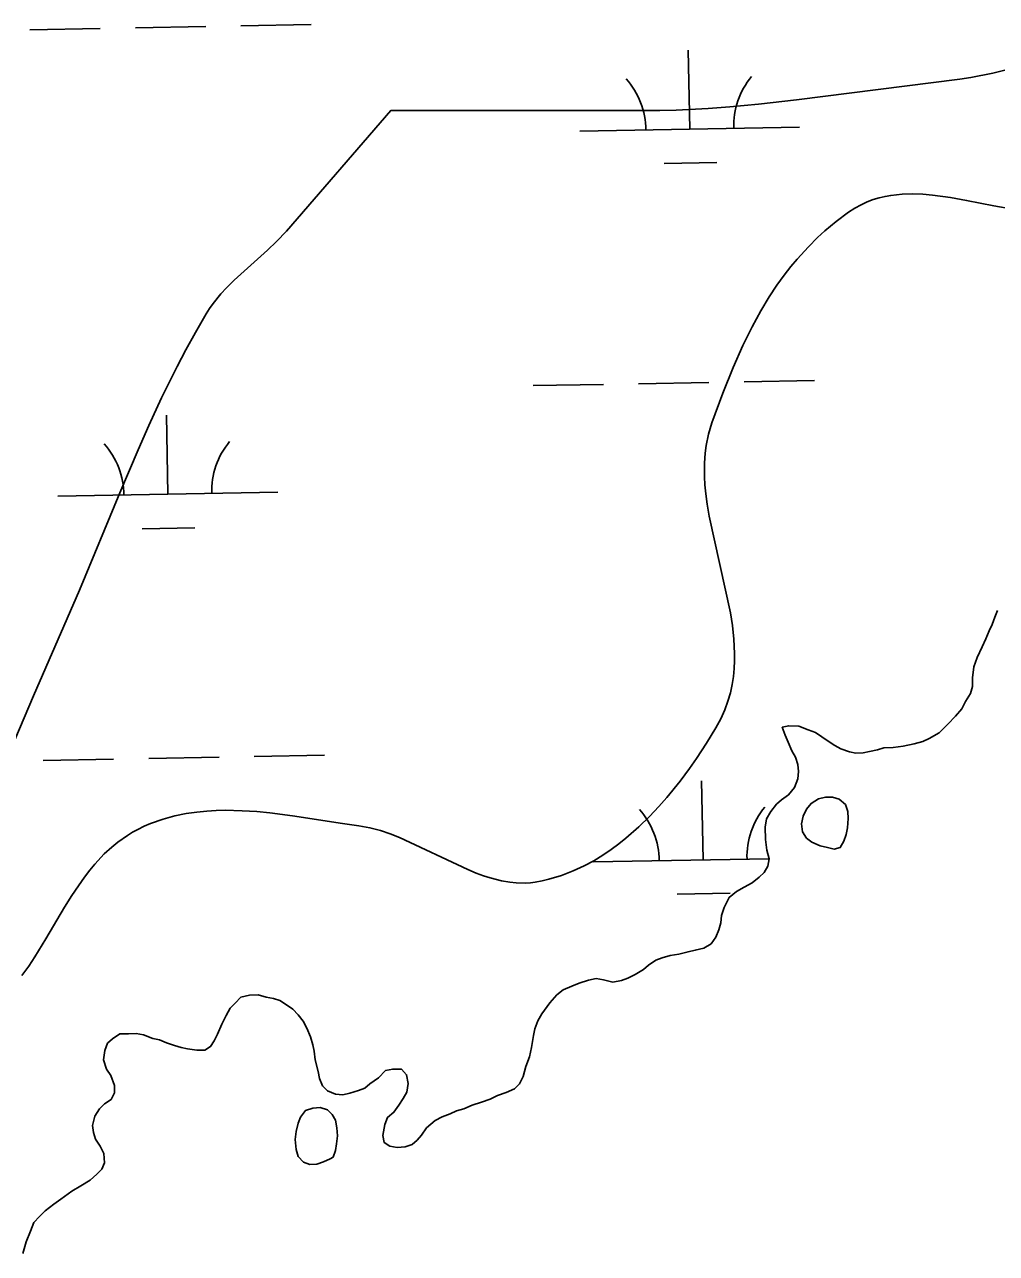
# Model space of a CAD drawing. Extents: x 3925854 to 3964121, y 224593 to 250589.
# Drawn here: x 3945183 to 3945625, y 232155 to 232714 of the extents above; entities that cross this region are included whole.
import ezdxf

# ---------------------------------------------------------------- set-up
doc = ezdxf.new("R2010")
doc.units = 0
for name, color, linetype in [('V-SITE-VEGE', 7, 'Continuous'), ('V-TOPO-SHOR', 7, 'Continuous'), ('V-WETL-SWMP', 7, 'Continuous')]:
    doc.layers.add(name, color=color, linetype=linetype)

msp = doc.modelspace()

# ---------------------------------------------------------------- linework, layer by layer
at = {"layer": 'V-SITE-VEGE'}
for points in [[(3945176.129, 232383.536), (3945186.852, 232408.587), (3945207.73, 232456.625), (3945226.037, 232500.901), (3945234.327, 232520.484), (3945239.24, 232531.598), (3945245.075, 232544.214), (3945252.114, 232558.48), (3945256.063, 232566.015), (3945260.441, 232573.983), (3945265.322, 232582.407), (3945266.843, 232584.807), (3945268.478, 232587.115), (3945272.029, 232591.492), (3945274.574, 232594.259), (3945278.14, 232597.802), (3945293.197, 232611.318), (3945297.369, 232615.3), (3945301.856, 232620.092), (3945349.349, 232674.913), (3945464.424, 232674.915), (3945471.778, 232674.985), (3945479.125, 232675.183), (3945493.801, 232675.933), (3945503.574, 232676.658), (3945516.591, 232677.858), (3945533.933, 232679.787), (3945608.263, 232689.267), (3945613.271, 232690.056), (3945623.246, 232692.014)], [(3945623.246, 232692.014), (3945629.876, 232693.566)], [(3945632.379, 232630.033), (3945623.797, 232631.542), (3945611.294, 232634.023), (3945604.075, 232635.327), (3945595.834, 232636.464), (3945591.464, 232636.837), (3945586.837, 232637.005), (3945581.957, 232636.875), (3945576.831, 232636.325), (3945574.221, 232635.854), (3945571.559, 232635.221), (3945568.848, 232634.404), (3945566.089, 232633.371), (3945563.287, 232632.095), (3945560.451, 232630.537), (3945557.586, 232628.659), (3945552.042, 232624.483), (3945546.84, 232620.117), (3945543.553, 232617.108), (3945539.385, 232612.979), (3945534.189, 232607.274), (3945531.396, 232603.921), (3945528.35, 232600.005), (3945525.051, 232595.432), (3945521.506, 232590.085), (3945517.719, 232583.824), (3945513.711, 232576.498), (3945509.492, 232567.93), (3945505.069, 232557.917), (3945500.424, 232546.251), (3945495.48, 232532.722), (3945494.651, 232530.187), (3945493.942, 232527.637), (3945492.879, 232522.497), (3945492.414, 232519.04), (3945492.07, 232514.401), (3945492.056, 232508.161), (3945492.25, 232504.571), (3945492.629, 232500.45), (3945493.246, 232495.715), (3945494.157, 232490.282), (3945503.897, 232446.379), (3945504.804, 232440.546), (3945505.478, 232434.349), (3945505.796, 232427.775), (3945505.769, 232424.4), (3945505.591, 232420.928), (3945505.237, 232417.363), (3945504.671, 232413.703), (3945503.86, 232409.945), (3945502.767, 232406.09), (3945501.345, 232402.142), (3945499.543, 232398.095), (3945497.307, 232393.958), (3945492.99, 232386.911), (3945488.453, 232380.011), (3945485.31, 232375.514), (3945480.968, 232369.673), (3945474.92, 232362.208), (3945471.336, 232358.13), (3945467.123, 232353.66), (3945462.163, 232348.824), (3945456.304, 232343.69), (3945453.099, 232341.134), (3945449.617, 232338.564), (3945445.836, 232336.002), (3945441.724, 232333.487), (3945437.251, 232331.064), (3945432.385, 232328.795), (3945427.081, 232326.747), (3945421.301, 232325.012), (3945418.27, 232324.31), (3945415.106, 232323.722), (3945412.939, 232323.437), (3945410.771, 232323.286), (3945406.429, 232323.347), (3945403.533, 232323.64)], [(3945403.533, 232323.64), (3945399.668, 232324.31), (3945394.509, 232325.639), (3945391.56, 232326.595), (3945388.185, 232327.836), (3945384.325, 232329.419), (3945353.242, 232344.077), (3945349.066, 232345.711), (3945344.606, 232347.219), (3945339.834, 232348.499), (3945334.734, 232349.418), (3945327.36, 232350.452), (3945304.588, 232353.922), (3945294.289, 232355.224), (3945288.39, 232355.8), (3945281.654, 232356.24), (3945273.987, 232356.404), (3945269.919, 232356.316), (3945265.602, 232356.07), (3945261.029, 232355.622), (3945256.19, 232354.909), (3945251.084, 232353.856), (3945245.71, 232352.378), (3945240.072, 232350.356), (3945237.198, 232349.121), (3945234.27, 232347.704), (3945231.861, 232346.397), (3945229.545, 232344.995), (3945225.179, 232341.927), (3945222.445, 232339.698), (3945219.004, 232336.524), (3945214.738, 232331.963), (3945212.444, 232329.213), (3945209.933, 232325.956), (3945207.189, 232322.108), (3945204.189, 232317.576), (3945200.887, 232312.267), (3945192.364, 232297.843), (3945187.375, 232289.735), (3945184.594, 232285.537), (3945181.491, 232281.199)]]:
    msp.add_lwpolyline(points, dxfattribs=at)
at = {"layer": 'V-TOPO-SHOR'}
for points in [[(3945625.448, 232447.298), (3945624.168, 232444.339), (3945622.892, 232441.052), (3945621.612, 232438.092), (3945620.013, 232434.476), (3945618.411, 232430.857), (3945616.171, 232425.923), (3945614.577, 232421.651), (3945613.971, 232416.736), (3945614.012, 232412.806), (3945613.064, 232409.523), (3945610.809, 232405.9), (3945609.203, 232402.609), (3945606.291, 232399.305), (3945602.726, 232395.668), (3945598.838, 232391.699), (3945594.282, 232389.035), (3945591.349, 232387.695), (3945587.429, 232386.673), (3945582.53, 232385.641), (3945577.953, 232384.941), (3945573.697, 232384.898), (3945570.76, 232383.886), (3945567.166, 232383.194), (3945564.227, 232382.51), (3945560.955, 232382.477), (3945558.001, 232383.102), (3945554.061, 232384.371), (3945551.423, 232385.981), (3945548.789, 232387.593), (3945545.492, 232389.85), (3945542.527, 232391.783), (3945539.24, 232393.061), (3945534.967, 232394.654), (3945530.382, 232394.935), (3945527.441, 232394.251), (3945528.787, 232390.663), (3945530.128, 232387.402), (3945531.805, 232383.491), (3945533.472, 232380.562), (3945534.488, 232377.298), (3945534.849, 232374.029), (3945534.554, 232370.75), (3945532.956, 232366.806), (3945530.372, 232363.506), (3945527.122, 232361.182), (3945524.848, 232359.193), (3945522.264, 232355.894), (3945520.332, 232352.601), (3945519.718, 232348.665), (3945519.773, 232343.1), (3945520.478, 232338.197), (3945521.5, 232334.277), (3945520.879, 232330.998), (3945519.272, 232328.035), (3945517, 232326.048), (3945513.752, 232323.396), (3945510.172, 232321.395), (3945506.59, 232319.395), (3945503.344, 232316.742), (3945501.1, 232312.136), (3945499.826, 232308.524), (3945499.533, 232305.247), (3945498.583, 232301.962), (3945497.307, 232298.675), (3945495.046, 232295.705), (3945491.792, 232293.708), (3945487.874, 232292.687), (3945484.605, 232291.998), (3945480.36, 232290.974), (3945476.438, 232290.278), (3945472.848, 232289.26), (3945469.911, 232288.249), (3945466.66, 232285.924), (3945464.389, 232283.937), (3945460.484, 232281.607), (3945457.227, 232279.936), (3945454.291, 232278.924), (3945450.369, 232278.23), (3945446.105, 232279.168), (3945442.824, 232279.79), (3945439.23, 232279.098), (3945434.986, 232277.746), (3945431.726, 232276.405), (3945427.814, 232274.728), (3945424.892, 232272.405), (3945421.656, 232268.772), (3945418.102, 232263.824), (3945416.171, 232260.533), (3945414.899, 232256.916)], [(3945551.089, 232338.676), (3945547.97, 232339.465), (3945544.687, 232340.249), (3945540.907, 232341.847), (3945538.433, 232343.786), (3945536.604, 232346.551), (3945536.237, 232350.311), (3945537.022, 232353.758), (3945538.463, 232356.883), (3945540.565, 232359.523), (3945543.981, 232361.686), (3945547.083, 232362.372), (3945550.356, 232362.405), (3945553.313, 232361.452), (3945556.283, 232359.027), (3945557.299, 232355.927), (3945557.495, 232352.656), (3945557.211, 232348.396), (3945556.586, 232345.443), (3945555.472, 232342.322), (3945553.862, 232339.522), (3945551.089, 232338.676)], [(3945414.899, 232256.916), (3945414.275, 232253.965), (3945413.349, 232248.388), (3945412.411, 232244.124), (3945410.816, 232239.852), (3945409.552, 232235.254), (3945407.948, 232231.965), (3945405.681, 232229.651), (3945401.77, 232227.974), (3945397.854, 232226.624), (3945394.598, 232224.955), (3945390.682, 232223.605), (3945386.44, 232222.254), (3945382.529, 232220.576), (3945379.264, 232219.563), (3945376.331, 232218.221), (3945372.743, 232216.876), (3945369.487, 232215.207), (3945365.592, 232211.893), (3945363.333, 232208.596), (3945361.391, 232206.286), (3945359.12, 232204.299), (3945355.858, 232203.281), (3945352.259, 232202.919), (3945348.978, 232203.539), (3945346.345, 232205.151), (3945345.656, 232208.417), (3945346.588, 232213.339), (3945347.864, 232216.626), (3945350.789, 232218.946), (3945353.046, 232222.244), (3945354.981, 232225.209), (3945356.587, 232228.17), (3945357.201, 232232.107), (3945356.509, 232236.029), (3945354.19, 232238.623), (3945350.262, 232238.585), (3945346.996, 232237.896), (3945343.754, 232234.589), (3945339.852, 232231.931), (3945337.581, 232229.944), (3945334.644, 232228.932), (3945330.731, 232227.583), (3945327.462, 232226.895), (3945324.185, 232227.189), (3945320.568, 232228.789), (3945318.254, 232231.056), (3945316.911, 232234.319), (3945316.223, 232237.585), (3945314.861, 232242.81), (3945314.494, 232246.734), (3945313.808, 232249.674), (3945312.79, 232253.265), (3945311.115, 232257.176), (3945309.444, 232260.433), (3945307.123, 232263.355), (3945304.805, 232265.952), (3945301.508, 232268.211), (3945298.874, 232269.821), (3945295.917, 232270.773), (3945292.636, 232271.393), (3945289.025, 232272.34), (3945285.097, 232272.301), (3945281.179, 232271.279), (3945278.587, 232268.633), (3945276.317, 232266.319), (3945274.386, 232263.025), (3945272.463, 232259.077), (3945270.544, 232254.475), (3945268.938, 232251.512), (3945267.329, 232248.876), (3945264.726, 232247.213), (3945261.123, 232247.176), (3945256.861, 232247.788), (3945253.908, 232248.413), (3945250.953, 232249.365), (3945247.338, 232250.637), (3945244.051, 232251.915), (3945241.1, 232252.54), (3945236.828, 232254.133), (3945233.547, 232254.753), (3945229.947, 232254.719), (3945226.018, 232254.678), (3945222.766, 232252.353), (3945220.495, 232250.367), (3945219.219, 232247.08), (3945218.609, 232242.818), (3945219.96, 232238.574), (3945221.953, 232235.648), (3945223.639, 232231.083), (3945223.671, 232227.808), (3945222.064, 232224.844), (3945219.137, 232222.852), (3945216.868, 232220.538), (3945214.611, 232217.24), (3945213.671, 232212.974), (3945214.032, 232209.704), (3945215.043, 232206.769), (3945217.04, 232203.515), (3945218.711, 232200.256), (3945219.082, 232196.005)], [(3945321.705, 232197.704), (3945318.772, 232196.365), (3945315.672, 232195.351), (3945312.563, 232195.157), (3945309.606, 232196.273), (3945307.123, 232198.866), (3945306.273, 232201.968), (3945305.901, 232206.548), (3945306.355, 232210.154), (3945307.136, 232213.927), (3945308.254, 232216.72), (3945310.515, 232219.69), (3945313.939, 232220.871), (3945317.212, 232221.068), (3945320.497, 232220.118), (3945322.645, 232218.012), (3945324.144, 232215.407), (3945324.836, 232211.813), (3945325.035, 232208.215), (3945324.58, 232204.608), (3945324.122, 232201.493), (3945323.169, 232198.538), (3945321.705, 232197.704)], [(3945219.082, 232196.005), (3945217.802, 232193.045), (3945215.535, 232190.731), (3945212.614, 232188.083), (3945208.385, 232185.42), (3945204.154, 232183.086), (3945199.28, 232179.434), (3945196.028, 232177.11), (3945192.13, 232174.124), (3945189.537, 232171.48), (3945186.945, 232168.834), (3945185.347, 232164.889), (3945183.434, 232159.958), (3945181.849, 232154.705)]]:
    msp.add_lwpolyline(points, dxfattribs=at)
at = {"layer": 'V-WETL-SWMP'}
for p, q in [((3945185.183, 232711.753), (3945217.178, 232712.335)), ((3945233.175, 232712.626), (3945265.17, 232713.208)), ((3945281.168, 232713.498), (3945313.162, 232714.08)), ((3945485.372, 232666.461), (3945484.718, 232702.455)), ((3945435.381, 232665.552), (3945535.364, 232667.37)), ((3945473.655, 232650.815), (3945497.651, 232651.251)), ((3945414.075, 232549.714), (3945446.07, 232550.295)), ((3945462.067, 232550.586), (3945494.062, 232551.168)), ((3945510.059, 232551.459), (3945542.054, 232552.041)), ((3945247.883, 232500.254), (3945247.228, 232536.248)), ((3945197.891, 232499.345), (3945297.875, 232501.163)), ((3945236.165, 232484.607), (3945260.161, 232485.044)), ((3945191.231, 232379.133), (3945223.226, 232379.715)), ((3945239.223, 232380.006), (3945271.218, 232380.588)), ((3945287.216, 232380.878), (3945319.21, 232381.46)), ((3945491.42, 232333.841), (3945490.766, 232369.835)), ((3945441.429, 232332.932), (3945521.471, 232334.388)), ((3945479.703, 232318.195), (3945503.699, 232318.631))]:
    msp.add_line(p, q, dxfattribs=at)
for points in [[(3945625.448, 232447.298), (3945624.169, 232444.339), (3945622.893, 232441.052), (3945621.613, 232438.092), (3945620.013, 232434.475), (3945618.412, 232430.857), (3945616.17, 232425.924), (3945614.577, 232421.652), (3945613.972, 232416.735), (3945614.012, 232412.806), (3945613.063, 232409.523), (3945610.808, 232405.899), (3945609.204, 232402.609), (3945606.291, 232399.305), (3945602.726, 232395.668), (3945598.838, 232391.7), (3945594.281, 232389.034), (3945591.348, 232387.695), (3945587.43, 232386.673), (3945582.53, 232385.642), (3945577.953, 232384.941), (3945573.698, 232384.897), (3945570.761, 232383.886), (3945567.167, 232383.194), (3945564.228, 232382.51), (3945560.954, 232382.477), (3945558.001, 232383.102), (3945554.06, 232384.371), (3945551.424, 232385.982), (3945548.789, 232387.592), (3945545.492, 232389.85), (3945542.526, 232391.784), (3945539.239, 232393.061), (3945534.967, 232394.654), (3945530.381, 232394.935), (3945527.441, 232394.251), (3945528.787, 232390.663), (3945530.129, 232387.403), (3945531.806, 232383.491), (3945533.473, 232380.562), (3945534.488, 232377.298), (3945534.848, 232374.028), (3945534.554, 232370.751), (3945532.957, 232366.806), (3945530.371, 232363.506), (3945527.121, 232361.181), (3945524.849, 232359.194), (3945522.264, 232355.894), (3945520.333, 232352.6), (3945519.718, 232348.665), (3945519.774, 232343.1), (3945520.478, 232338.197), (3945521.5, 232334.278)], [(3945521.5, 232334.278), (3945520.879, 232330.998), (3945519.272, 232328.035), (3945517, 232326.048), (3945513.753, 232323.396), (3945510.172, 232321.395), (3945506.591, 232319.395), (3945503.344, 232316.743), (3945501.099, 232312.137), (3945499.826, 232308.523), (3945499.532, 232305.246), (3945498.583, 232301.962), (3945497.306, 232298.675), (3945495.045, 232295.706), (3945491.791, 232293.709), (3945487.873, 232292.687), (3945484.606, 232291.999), (3945480.36, 232290.974), (3945476.438, 232290.279), (3945472.847, 232289.261), (3945469.911, 232288.249), (3945466.661, 232285.924), (3945464.389, 232283.937), (3945460.484, 232281.606), (3945457.227, 232279.936), (3945454.291, 232278.924), (3945450.369, 232278.229), (3945446.104, 232279.168), (3945442.823, 232279.79), (3945439.229, 232279.099), (3945434.987, 232277.746), (3945431.726, 232276.404), (3945427.815, 232274.727), (3945424.892, 232272.406), (3945421.655, 232268.772), (3945418.103, 232263.825), (3945416.172, 232260.532), (3945414.899, 232256.917), (3945414.274, 232253.964), (3945413.349, 232248.389), (3945412.41, 232244.124), (3945410.816, 232239.852), (3945409.553, 232235.255), (3945407.949, 232231.965), (3945405.681, 232229.651), (3945401.769, 232227.974), (3945397.854, 232226.625), (3945394.597, 232224.955), (3945390.682, 232223.606), (3945386.44, 232222.253), (3945382.528, 232220.577), (3945379.265, 232219.562), (3945376.332, 232218.222), (3945372.744, 232216.876), (3945369.487, 232215.206), (3945365.592, 232211.893), (3945363.333, 232208.596), (3945361.392, 232206.285), (3945359.121, 232204.298), (3945355.857, 232203.282), (3945352.26, 232202.919), (3945348.979, 232203.54), (3945346.344, 232205.15), (3945345.656, 232208.417), (3945346.588, 232213.338), (3945347.865, 232216.625), (3945350.788, 232218.946), (3945353.046, 232222.243), (3945354.98, 232225.209), (3945356.587, 232228.171), (3945357.202, 232232.106), (3945356.508, 232236.028), (3945354.19, 232238.624), (3945350.262, 232238.584), (3945346.995, 232237.896), (3945343.754, 232234.589), (3945339.852, 232231.931), (3945337.581, 232229.943), (3945334.645, 232228.932), (3945330.73, 232227.582), (3945327.463, 232226.894), (3945324.186, 232227.189), (3945320.568, 232228.789), (3945318.254, 232231.057), (3945316.911, 232234.318), (3945316.223, 232237.585), (3945314.861, 232242.809), (3945314.494, 232246.734), (3945313.809, 232249.674), (3945312.791, 232253.265), (3945311.114, 232257.176), (3945309.444, 232260.433), (3945307.123, 232263.356), (3945304.805, 232265.952), (3945301.508, 232268.21), (3945298.873, 232269.821), (3945295.916, 232270.773), (3945292.636, 232271.394), (3945289.025, 232272.34), (3945285.097, 232272.3), (3945281.179, 232271.278)], [(3945281.179, 232271.278), (3945278.586, 232268.633), (3945276.318, 232266.318), (3945274.387, 232263.025), (3945272.463, 232259.077), (3945270.545, 232254.474), (3945268.938, 232251.511), (3945267.328, 232248.876), (3945264.725, 232247.212), (3945261.124, 232247.176), (3945256.862, 232247.788), (3945253.909, 232248.412), (3945250.953, 232249.365), (3945247.339, 232250.638), (3945244.052, 232251.914), (3945241.099, 232252.539), (3945236.827, 232254.133), (3945233.547, 232254.754), (3945229.946, 232254.718), (3945226.018, 232254.678), (3945222.767, 232252.353), (3945220.496, 232250.366), (3945219.219, 232247.079), (3945218.608, 232242.817), (3945219.96, 232238.575), (3945221.954, 232235.648), (3945223.638, 232231.082), (3945223.671, 232227.808), (3945222.064, 232224.845), (3945219.137, 232222.851), (3945216.869, 232220.537), (3945214.611, 232217.24), (3945213.672, 232212.974), (3945214.032, 232209.704), (3945215.044, 232206.768), (3945217.041, 232203.514), (3945218.711, 232200.257), (3945219.082, 232196.005), (3945217.802, 232193.045), (3945215.534, 232190.731), (3945212.614, 232188.082), (3945208.385, 232185.42), (3945204.153, 232183.086), (3945199.279, 232179.435), (3945196.028, 232177.11), (3945192.13, 232174.124), (3945189.537, 232171.479), (3945186.945, 232168.834), (3945185.348, 232164.889), (3945183.434, 232159.958), (3945181.85, 232154.704)]]:
    msp.add_lwpolyline(points, dxfattribs=at)
for points in [[(3945551.089, 232338.677), (3945547.97, 232339.464), (3945544.688, 232340.249), (3945540.907, 232341.847), (3945538.432, 232343.787), (3945536.604, 232346.551), (3945536.238, 232350.312), (3945537.022, 232353.758), (3945538.463, 232356.883), (3945540.565, 232359.523), (3945543.98, 232361.686), (3945547.084, 232362.372), (3945550.357, 232362.405), (3945553.313, 232361.453), (3945556.284, 232359.027), (3945557.298, 232355.927), (3945557.495, 232352.656), (3945557.211, 232348.397), (3945556.586, 232345.444), (3945555.471, 232342.322), (3945553.863, 232339.523)], [(3945321.705, 232197.704), (3945318.772, 232196.365), (3945315.672, 232195.352), (3945312.563, 232195.156), (3945309.606, 232196.272), (3945307.124, 232198.866), (3945306.274, 232201.968), (3945305.9, 232206.548), (3945306.355, 232210.154), (3945307.135, 232213.926), (3945308.253, 232216.721), (3945310.515, 232219.69), (3945313.94, 232220.871), (3945317.212, 232221.067), (3945320.496, 232220.118), (3945322.645, 232218.012), (3945324.145, 232215.408), (3945324.836, 232211.814), (3945325.036, 232208.215), (3945324.581, 232204.609), (3945324.122, 232201.494), (3945323.169, 232198.538)]]:
    msp.add_lwpolyline(points, close=True, dxfattribs=at)
for centre, start, end in [((3945430.13, 232665.932), 0.26988, 41.81354), ((3945540.598, 232667.94), 140.26988, 181.81353), ((3945192.64, 232499.724), 0.26988, 41.81354), ((3945303.108, 232501.733), 140.26988, 181.81353), ((3945436.178, 232333.312), 0.26988, 41.81354), ((3945546.646, 232335.32), 140.26988, 181.81353)]:
    msp.add_arc(centre, 35.246, start, end, dxfattribs=at)

doc.saveas('drawing.dxf')
